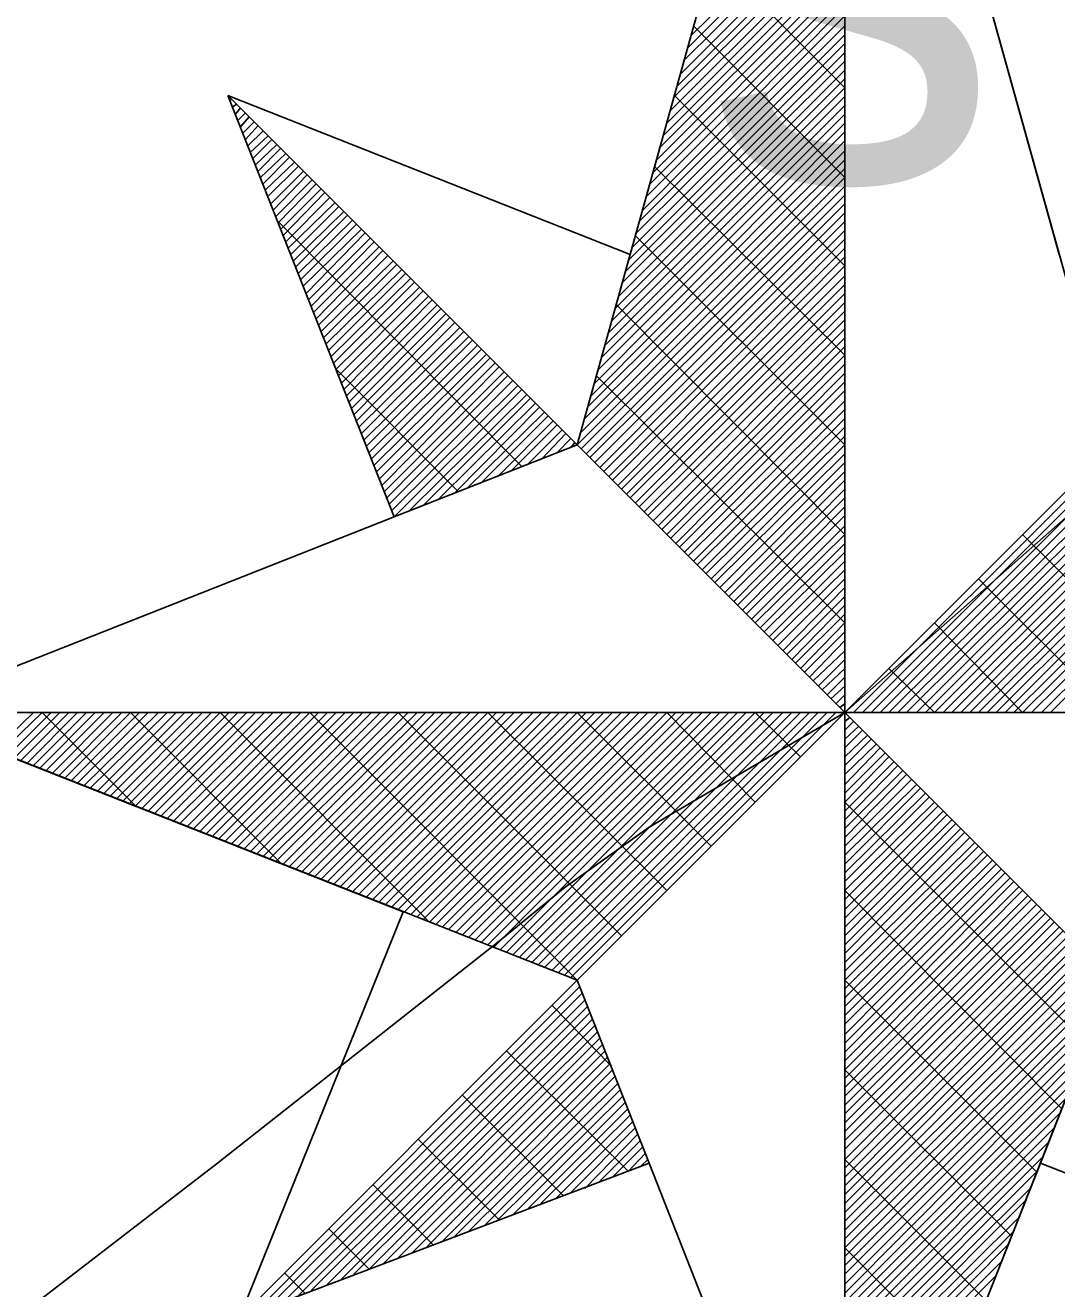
# Model space of a CAD drawing. Extents: x -729889 to -691139, y -995431 to -974354.
# Drawn here: x -725496.65 to -725495.228, y -978445.344 to -978443.602 of the extents above; entities that cross this region are included whole.
import ezdxf

# ---------------------------------------------------------------- set-up
doc = ezdxf.new("R2010")
doc.units = 0
for name, color, linetype in [('Atributy', 7, 'Continuous'), ('Skutečně zaměřené kabelové vedení', 7, 'Continuous'), ('Světelný bod se zemním svítidlem', 7, 'Continuous')]:
    doc.layers.add(name, color=color, linetype=linetype)

# ---------------------------------------------------------------- blocks, each defined once
blk = doc.blocks.new('Světlo')
at = {"layer": 'Světelný bod se zemním svítidlem'}
for p, q in [((-0.3687, 0.3687), (0, 1.6939)), ((0, 1.6939), (-0.3687, 0.3687)), ((-0.2957, 0.6313), (0, 1.6939)), ((0, 1.6939), (0.3687, 0.3687)), ((0, 0), (0, 1.6939)), ((0, 1.6939), (0.2957, 0.6313)), ((0, 1.6939), (0, -1.3043)), ((-0.2174, 0.9148), (0, 1.1322)), ((-0.2122, 0.9322), (0, 1.1443)), ((-0.2226, 0.8974), (0, 1.1183)), ((-0.2261, 0.88), (0, 1.1061)), ((-0.2365, 0.847), (0, 1.0817)), ((-0.2313, 0.8626), (0, 1.0939)), ((-0.24, 0.8296), (0, 1.0696)), ((-0.2504, 0.7948), (0, 1.0452)), ((-0.2452, 0.8122), (0, 1.0574)), ((-0.2557, 0.7774), (0, 1.033)), ((0, 0.8609), (-0.1809, 1.0417)), ((-0.2591, 0.7617), (0, 1.0209)), ((-0.2696, 0.727), (0, 0.9965)), ((-0.2643, 0.7443), (0, 1.0087)), ((-0.2748, 0.7096), (0, 0.9843)), ((-0.2835, 0.6765), (0, 0.96)), ((-0.2783, 0.6922), (0, 0.9722)), ((-0.2887, 0.6591), (0, 0.9461)), ((0, 0.7374), (-0.2087, 0.9461)), ((-0.2922, 0.6417), (0, 0.9339)), ((-0.3026, 0.607), (0, 0.9096)), ((-0.2974, 0.6243), (0, 0.9217)), ((-0.3078, 0.5913), (0, 0.8974)), ((-0.3165, 0.5565), (0, 0.873)), ((-0.3113, 0.5739), (0, 0.8852)), ((-0.3217, 0.5391), (0, 0.8609)), ((-0.3687, 0.3687), (-0.8504, 0.8504)), ((-0.8504, 0.8504), (-0.6209, 0.2696)), ((-0.6209, 0.2696), (-0.8504, 0.8504)), ((-0.8504, 0.8504), (-0.2957, 0.6313)), ((-0.3687, 0.3687), (-0.8504, 0.8504)), ((-0.847, 0.8435), (-0.8452, 0.8452)), ((-0.8435, 0.8348), (-0.8383, 0.8383)), ((-0.3304, 0.5061), (0, 0.8365)), ((-0.327, 0.5217), (0, 0.8487)), ((0, 0.6157), (-0.2348, 0.8504)), ((-0.84, 0.8243), (-0.833, 0.833)), ((-0.8365, 0.8157), (-0.8261, 0.8261)), ((-0.833, 0.807), (-0.8209, 0.8209)), ((-0.3357, 0.4887), (0, 0.8243)), ((-0.8296, 0.7983), (-0.8139, 0.8139)), ((-0.8261, 0.7896), (-0.8087, 0.8087)), ((-0.8226, 0.7809), (-0.8017, 0.8017)), ((-0.3409, 0.4713), (0, 0.8122)), ((-0.8191, 0.7722), (-0.7948, 0.7948)), ((-0.8157, 0.7635), (-0.7896, 0.7896)), ((-0.3496, 0.4365), (0, 0.7878)), ((-0.3443, 0.4539), (0, 0.8)), ((-0.8122, 0.7548), (-0.7826, 0.7826)), ((-0.8087, 0.7461), (-0.7774, 0.7774)), ((-0.8052, 0.7374), (-0.7704, 0.7704)), ((-0.3548, 0.4209), (0, 0.7739)), ((-0.8017, 0.7287), (-0.7652, 0.7652)), ((-0.7983, 0.72), (-0.7583, 0.7583)), ((-0.7948, 0.7113), (-0.753, 0.753)), ((-0.3635, 0.3861), (0, 0.7496)), ((-0.36, 0.4035), (0, 0.7617)), ((0, 0.4922), (-0.2626, 0.753)), ((-0.7913, 0.7009), (-0.7461, 0.7461)), ((-0.7878, 0.6922), (-0.7409, 0.7409)), ((-0.7843, 0.6835), (-0.7339, 0.7339)), ((-0.3687, 0.3687), (0, 0.7374)), ((-0.7809, 0.6748), (-0.7287, 0.7287)), ((-0.7774, 0.6661), (-0.7217, 0.7217)), ((-0.7739, 0.6574), (-0.7165, 0.7165)), ((-0.3635, 0.3635), (0, 0.7252)), ((-0.7704, 0.6487), (-0.7096, 0.7096)), ((-0.767, 0.64), (-0.7026, 0.7026)), ((-0.7635, 0.6313), (-0.6974, 0.6974)), ((-0.3565, 0.3565), (0, 0.713)), ((-0.3513, 0.3513), (0, 0.7009)), ((-0.76, 0.6226), (-0.6904, 0.6904)), ((-0.7565, 0.6139), (-0.6852, 0.6852)), ((-0.3443, 0.3443), (0, 0.6887)), ((-0.4452, 0.3391), (-0.7809, 0.6765)), ((-0.753, 0.6052), (-0.6783, 0.6783)), ((-0.7496, 0.5965), (-0.673, 0.673)), ((-0.7461, 0.5878), (-0.6661, 0.6661)), ((-0.3374, 0.3374), (0, 0.6765)), ((-0.3322, 0.3322), (0, 0.6643)), ((-0.7426, 0.5774), (-0.6609, 0.6609)), ((-0.7391, 0.5687), (-0.6539, 0.6539)), ((-0.7357, 0.56), (-0.6487, 0.6487)), ((-0.3252, 0.3252), (0, 0.6522)), ((0, 0.3687), (-0.2887, 0.6574)), ((-0.7322, 0.5513), (-0.6417, 0.6417)), ((-0.7287, 0.5426), (-0.6365, 0.6365)), ((-0.7252, 0.5339), (-0.6296, 0.6296)), ((-0.2957, 0.6313), (-0.3687, 0.3687)), ((-0.32, 0.32), (0, 0.64)), ((-0.313, 0.313), (0, 0.6278)), ((-0.7217, 0.5252), (-0.6226, 0.6226)), ((-0.7183, 0.5165), (-0.6174, 0.6174)), ((-0.7148, 0.5078), (-0.6104, 0.6104)), ((-0.3078, 0.3078), (0, 0.6157)), ((-0.7113, 0.4991), (-0.6052, 0.6052)), ((-0.7078, 0.4904), (-0.5983, 0.5983)), ((-0.7043, 0.4817), (-0.593, 0.593)), ((-0.3009, 0.3009), (0, 0.6017)), ((-0.7009, 0.473), (-0.5861, 0.5861)), ((-0.6974, 0.4643), (-0.5809, 0.5809)), ((-0.2957, 0.2957), (0, 0.5896)), ((-0.2887, 0.2887), (0, 0.5774)), ((-0.6939, 0.4539), (-0.5739, 0.5739)), ((-0.6904, 0.4452), (-0.5687, 0.5687)), ((-0.687, 0.4365), (-0.5617, 0.5617)), ((0, 0.2452), (-0.3148, 0.5617)), ((-0.2835, 0.2835), (0, 0.5652)), ((-0.6835, 0.4278), (-0.5565, 0.5565)), ((-0.68, 0.4191), (-0.5496, 0.5496)), ((-0.6765, 0.4104), (-0.5443, 0.5443)), ((-0.2765, 0.2765), (0, 0.553)), ((-0.2713, 0.2713), (0, 0.5409)), ((-0.673, 0.4017), (-0.5374, 0.5374)), ((-0.6696, 0.393), (-0.5304, 0.5304)), ((-0.6661, 0.3843), (-0.5252, 0.5252)), ((-0.2643, 0.2643), (0, 0.5287)), ((-0.6626, 0.3757), (-0.5183, 0.5183)), ((-0.6591, 0.367), (-0.513, 0.513)), ((-0.6557, 0.3583), (-0.5061, 0.5061)), ((-0.2574, 0.2574), (0, 0.5165)), ((-0.6522, 0.3496), (-0.5009, 0.5009)), ((-0.6487, 0.3409), (-0.4939, 0.4939)), ((-0.6452, 0.3322), (-0.4887, 0.4887)), ((-0.2522, 0.2522), (0, 0.5043)), ((-0.2452, 0.2452), (0, 0.4922)), ((-0.5322, 0.3043), (-0.7009, 0.473)), ((-0.6417, 0.3217), (-0.4817, 0.4817)), ((-0.6383, 0.313), (-0.4765, 0.4765)), ((-0.24, 0.24), (0, 0.48)), ((-0.6348, 0.3043), (-0.4696, 0.4696)), ((-0.6313, 0.2957), (-0.4643, 0.4643)), ((-0.6278, 0.287), (-0.4574, 0.4574)), ((0, 0.1235), (-0.3426, 0.4643)), ((-0.233, 0.233), (0, 0.4678)), ((-0.2278, 0.2278), (0, 0.4557)), ((-0.6243, 0.2783), (-0.4504, 0.4504)), ((-0.6209, 0.2696), (-0.4452, 0.4452)), ((-0.6, 0.2783), (-0.4383, 0.4383)), ((-0.2209, 0.2209), (0, 0.4435)), ((-0.5809, 0.2852), (-0.433, 0.433)), ((-0.56, 0.2939), (-0.4261, 0.4261)), ((-0.5391, 0.3009), (-0.4209, 0.4209)), ((-0.2157, 0.2157), (0, 0.4296)), ((-0.52, 0.3096), (-0.4139, 0.4139)), ((-0.4991, 0.3183), (-0.4087, 0.4087)), ((-0.4783, 0.3252), (-0.4017, 0.4017)), ((-0.2087, 0.2087), (0, 0.4174)), ((-0.2035, 0.2035), (0, 0.4052)), ((-0.4591, 0.3339), (-0.3965, 0.3965)), ((-0.4383, 0.3409), (-0.3896, 0.3896)), ((-0.4174, 0.3496), (-0.3843, 0.3843)), ((-0.1965, 0.1965), (0, 0.393)), ((-0.6209, 0.2696), (-0.3687, 0.3687)), ((-0.3965, 0.3583), (-0.3774, 0.3774)), ((-0.3774, 0.3652), (-0.3722, 0.3722)), ((-0.3687, 0.3687), (0, 0)), ((0, 0), (-0.3687, 0.3687)), ((-0.1913, 0.1913), (0, 0.3809)), ((-0.1843, 0.1843), (0, 0.3687)), ((0.3687, 0.3687), (0, 0)), ((0.3687, 0.3687), (0, 0)), ((0, 0), (0.3687, 0.3687)), ((-0.1791, 0.1791), (0, 0.3565)), ((0.0122, 0), (0.3774, 0.3652)), ((0.0243, 0), (0.3861, 0.3617)), ((0.0365, 0), (0.3948, 0.3583)), ((0.0487, 0), (0.4035, 0.3548)), ((0.0609, 0), (0.4139, 0.3513)), ((-0.1722, 0.1722), (0, 0.3443)), ((-0.1652, 0.1652), (0, 0.3322)), ((0.073, 0), (0.4226, 0.3478)), ((0.0852, 0), (0.4313, 0.3443)), ((0.0991, 0), (0.44, 0.3409)), ((0.1113, 0), (0.4487, 0.3374)), ((0.1235, 0), (0.4574, 0.3339)), ((-0.16, 0.16), (0, 0.32)), ((0.1357, 0), (0.4661, 0.3304)), ((0.1478, 0), (0.4748, 0.327)), ((0.16, 0), (0.4835, 0.3235)), ((0.1722, 0), (0.4922, 0.32)), ((0.1843, 0), (0.5009, 0.3165)), ((-0.153, 0.153), (0, 0.3078)), ((0.1965, 0), (0.5096, 0.313)), ((0.2087, 0), (0.5183, 0.3096)), ((0.2209, 0), (0.527, 0.3061)), ((0.233, 0), (0.5374, 0.3026)), ((0.2452, 0), (0.5461, 0.2991)), ((-0.1478, 0.1478), (0, 0.2957)), ((-0.1409, 0.1409), (0, 0.2835)), ((0.2574, 0), (0.5548, 0.2957)), ((0.2713, 0), (0.5635, 0.2922)), ((0.2835, 0), (0.5722, 0.2887)), ((-1.3043, 0), (-0.6209, 0.2696)), ((-0.1357, 0.1357), (0, 0.2713)), ((-0.1287, 0.1287), (0, 0.2574)), ((-0.1235, 0.1235), (0, 0.2452)), ((0.4922, 0), (0.2452, 0.2452)), ((-0.1165, 0.1165), (0, 0.233)), ((-0.1113, 0.1113), (0, 0.2209)), ((-0.1043, 0.1043), (0, 0.2087)), ((-0.0991, 0.0991), (0, 0.1965)), ((-0.0922, 0.0922), (0, 0.1843)), ((0.3687, 0), (0.1843, 0.1843)), ((-0.0852, 0.0852), (0, 0.1722)), ((-0.08, 0.08), (0, 0.16)), ((-0.073, 0.073), (0, 0.1478)), ((-0.0678, 0.0678), (0, 0.1357)), ((-0.0609, 0.0609), (0, 0.1235)), ((0.2452, 0), (0.1235, 0.1235)), ((-0.0557, 0.0557), (0, 0.1113)), ((-0.0487, 0.0487), (0, 0.0991)), ((-0.0435, 0.0435), (0, 0.0852)), ((-0.0365, 0.0365), (0, 0.073)), ((-0.0313, 0.0313), (0, 0.0609)), ((0.1235, 0), (0.0609, 0.0609)), ((-0.0243, 0.0243), (0, 0.0487)), ((-0.0191, 0.0191), (0, 0.0365)), ((-0.0122, 0.0122), (0, 0.0243)), ((-1.3043, 0), (-0.3687, -0.3687)), ((0, 0), (-1.3043, 0)), ((-0.6087, -0.2748), (-1.3043, 0)), ((-1.3043, 0), (1.3043, 0)), ((-1.1722, -0.0522), (-1.1183, 0)), ((-1.1635, -0.0557), (-1.1061, 0)), ((-1.153, -0.0591), (-1.0939, 0)), ((-1.1443, -0.0626), (-1.0817, 0)), ((-1.1357, -0.0661), (-1.0696, 0)), ((-1.127, -0.0696), (-1.0574, 0)), ((-1.1183, -0.073), (-1.0452, 0)), ((-1.1096, -0.0765), (-1.033, 0)), ((-0.9774, -0.1287), (-1.1061, 0)), ((-1.1009, -0.08), (-1.0209, 0)), ((-1.0922, -0.0835), (-1.0087, 0)), ((-1.0835, -0.087), (-0.9965, 0)), ((-1.0748, -0.0904), (-0.9843, 0)), ((-1.0661, -0.0939), (-0.9722, 0)), ((-1.0574, -0.0974), (-0.96, 0)), ((-1.0487, -0.1009), (-0.9461, 0)), ((-1.04, -0.1043), (-0.9339, 0)), ((-1.0296, -0.1078), (-0.9217, 0)), ((-1.0209, -0.1113), (-0.9096, 0)), ((-1.0122, -0.1148), (-0.8974, 0)), ((-1.0035, -0.1183), (-0.8852, 0)), ((-0.9948, -0.1217), (-0.873, 0)), ((-0.9861, -0.1252), (-0.8609, 0)), ((-0.7757, -0.2087), (-0.9843, 0)), ((-0.9774, -0.1287), (-0.8487, 0)), ((-0.9687, -0.1322), (-0.8365, 0)), ((-0.96, -0.1357), (-0.8243, 0)), ((-0.9513, -0.1391), (-0.8122, 0)), ((-0.9426, -0.1426), (-0.8, 0)), ((-0.9339, -0.1461), (-0.7878, 0)), ((-0.9252, -0.1496), (-0.7739, 0)), ((-0.9165, -0.153), (-0.7617, 0)), ((-0.9061, -0.1565), (-0.7496, 0)), ((-0.8974, -0.16), (-0.7374, 0)), ((-0.8887, -0.1635), (-0.7252, 0)), ((-0.88, -0.167), (-0.713, 0)), ((-0.8713, -0.1704), (-0.7009, 0)), ((-0.8626, -0.1739), (-0.6887, 0)), ((-0.5722, -0.2887), (-0.8609, 0)), ((-0.8539, -0.1774), (-0.6765, 0)), ((-0.8452, -0.1809), (-0.6643, 0)), ((-0.8365, -0.1843), (-0.6522, 0)), ((-0.8278, -0.1878), (-0.64, 0)), ((-0.8191, -0.1913), (-0.6278, 0)), ((-0.8104, -0.1948), (-0.6157, 0)), ((-0.8017, -0.1983), (-0.6017, 0)), ((-0.793, -0.2017), (-0.5896, 0)), ((-0.7843, -0.2052), (-0.5774, 0)), ((-0.7739, -0.2087), (-0.5652, 0)), ((-0.7652, -0.2122), (-0.553, 0)), ((-0.7565, -0.2157), (-0.5409, 0)), ((-0.7478, -0.2191), (-0.5287, 0)), ((-0.7391, -0.2226), (-0.5165, 0)), ((-0.3687, -0.3687), (-0.7374, 0)), ((-0.7304, -0.2261), (-0.5043, 0)), ((-0.7217, -0.2296), (-0.4922, 0)), ((-0.713, -0.233), (-0.48, 0)), ((-0.7043, -0.2365), (-0.4678, 0)), ((-0.6957, -0.24), (-0.4557, 0)), ((-0.687, -0.2435), (-0.4435, 0)), ((-0.6783, -0.247), (-0.4296, 0)), ((-0.6696, -0.2504), (-0.4174, 0)), ((-0.6591, -0.2539), (-0.4052, 0)), ((-0.6504, -0.2574), (-0.393, 0)), ((-0.6417, -0.2609), (-0.3809, 0)), ((-0.633, -0.2643), (-0.3687, 0)), ((-0.6243, -0.2678), (-0.3565, 0)), ((-0.6157, -0.2713), (-0.3443, 0)), ((-0.3078, -0.3078), (-0.6157, 0)), ((-0.607, -0.2748), (-0.3322, 0)), ((-0.5983, -0.2783), (-0.32, 0)), ((-0.5896, -0.2817), (-0.3078, 0)), ((-0.5809, -0.2852), (-0.2957, 0)), ((-0.5722, -0.2887), (-0.2835, 0)), ((-0.5635, -0.2922), (-0.2713, 0)), ((-0.5548, -0.2957), (-0.2574, 0)), ((-0.5461, -0.2991), (-0.2452, 0)), ((-0.5357, -0.3026), (-0.233, 0)), ((-0.527, -0.3061), (-0.2209, 0)), ((-0.5183, -0.3096), (-0.2087, 0)), ((-0.5096, -0.313), (-0.1965, 0)), ((-0.5009, -0.3165), (-0.1843, 0)), ((-0.4922, -0.32), (-0.1722, 0)), ((-0.2452, -0.2452), (-0.4922, 0)), ((-0.4835, -0.3235), (-0.16, 0)), ((-0.4748, -0.327), (-0.1478, 0)), ((-0.4661, -0.3304), (-0.1357, 0)), ((-0.4574, -0.3339), (-0.1235, 0)), ((-0.4487, -0.3374), (-0.1113, 0)), ((-0.44, -0.3409), (-0.0991, 0)), ((-0.4313, -0.3443), (-0.0852, 0)), ((-0.4226, -0.3478), (-0.073, 0)), ((-0.4139, -0.3513), (-0.0609, 0)), ((-0.4035, -0.3548), (-0.0487, 0)), ((-0.3948, -0.3583), (-0.0365, 0)), ((-0.3861, -0.3617), (-0.0243, 0)), ((-0.3774, -0.3652), (-0.0122, 0)), ((-0.3687, -0.3687), (0, 0)), ((0, 0), (-0.3687, -0.3687)), ((0, 0), (-0.3687, -0.3687)), ((-0.1843, -0.1843), (-0.3687, 0)), ((-0.1235, -0.1235), (-0.2452, 0)), ((-0.0609, -0.0609), (-0.1235, 0)), ((-0.007, 0.007), (0, 0.0122)), ((0, 0), (0, -1.3043)), ((0.3687, -0.3687), (0, 0)), ((0, 0), (1.3043, 0)), ((0.3687, -0.3687), (0, 0)), ((0.3687, -0.3687), (0, 0)), ((0, -0.0122), (0.007, -0.007)), ((0, -0.0243), (0.0122, -0.0122)), ((0, -0.0365), (0.0191, -0.0191)), ((0, -0.0487), (0.0243, -0.0243)), ((0, -0.0609), (0.0313, -0.0313)), ((0, -0.073), (0.0365, -0.0365)), ((0, -0.0852), (0.0435, -0.0435)), ((0, -0.0991), (0.0487, -0.0487)), ((0, -0.1113), (0.0557, -0.0557)), ((0, -0.1235), (0.0609, -0.0609)), ((0, -0.1357), (0.0678, -0.0678)), ((0, -0.1478), (0.073, -0.073)), ((0, -0.16), (0.08, -0.08)), ((0, -0.1722), (0.0852, -0.0852)), ((0, -0.1843), (0.0922, -0.0922)), ((0, -0.1965), (0.0991, -0.0991)), ((0, -0.2087), (0.1043, -0.1043)), ((0, -0.2209), (0.1113, -0.1113)), ((0, -0.233), (0.1165, -0.1165)), ((0, -0.2452), (0.1235, -0.1235)), ((0.3339, -0.4574), (0, -0.1235)), ((0, -0.2574), (0.1287, -0.1287)), ((0, -0.2713), (0.1357, -0.1357)), ((0, -0.2835), (0.1409, -0.1409)), ((0, -0.2957), (0.1478, -0.1478)), ((0, -0.3078), (0.153, -0.153)), ((0, -0.32), (0.16, -0.16)), ((0, -0.3322), (0.1652, -0.1652)), ((0, -0.3443), (0.1722, -0.1722)), ((0, -0.3565), (0.1791, -0.1791)), ((0, -0.3687), (0.1843, -0.1843)), ((0, -0.3809), (0.1913, -0.1913)), ((0, -0.393), (0.1965, -0.1965)), ((0, -0.4052), (0.2035, -0.2035)), ((0, -0.4174), (0.2087, -0.2087)), ((0, -0.4296), (0.2157, -0.2157)), ((0, -0.4435), (0.2209, -0.2209)), ((0, -0.4557), (0.2278, -0.2278)), ((0, -0.4678), (0.233, -0.233)), ((0, -0.48), (0.24, -0.24)), ((0, -0.4922), (0.2452, -0.2452)), ((0.2991, -0.5461), (0, -0.2452)), ((0, -0.5043), (0.2522, -0.2522)), ((0, -0.5165), (0.2574, -0.2574)), ((-0.8348, -0.8348), (-0.6087, -0.2748)), ((0, -0.5287), (0.2643, -0.2643)), ((0, -0.5409), (0.2713, -0.2713)), ((0, -0.553), (0.2765, -0.2765)), ((0, -0.5652), (0.2835, -0.2835)), ((0, -0.5774), (0.2887, -0.2887)), ((0, -0.5896), (0.2957, -0.2957)), ((0, -0.6017), (0.3009, -0.3009)), ((0, -0.6157), (0.3078, -0.3078)), ((0, -0.6278), (0.313, -0.313)), ((0, -0.64), (0.32, -0.32)), ((0, -0.6522), (0.3252, -0.3252)), ((0, -0.6643), (0.3322, -0.3322)), ((0, -0.6765), (0.3374, -0.3374)), ((0, -0.6887), (0.3443, -0.3443)), ((0, -0.7009), (0.3513, -0.3513)), ((0, -0.713), (0.3565, -0.3565)), ((0, -0.7252), (0.3635, -0.3635)), ((-0.3687, -0.3687), (-0.8348, -0.8348)), ((-0.3687, -0.3687), (-0.8348, -0.8348)), ((-0.8348, -0.8348), (-0.3687, -0.3687)), ((-0.8139, -0.8278), (-0.3652, -0.3774)), ((-0.2696, -0.6209), (-0.3687, -0.3687)), ((0, -1.3043), (0.3687, -0.3687)), ((0, -1.3043), (0.3687, -0.3687)), ((0, -0.7374), (0.3687, -0.3687)), ((0.2643, -0.633), (0, -0.3687)), ((0.3687, -0.3687), (0.2696, -0.6209)), ((-0.7948, -0.8191), (-0.3617, -0.3861)), ((-0.7739, -0.8122), (-0.3583, -0.3965)), ((0, -0.7496), (0.3617, -0.3896)), ((-0.7548, -0.8052), (-0.3548, -0.4052)), ((-0.7357, -0.7965), (-0.3513, -0.4139)), ((-0.3235, -0.4852), (-0.4035, -0.4035)), ((0, -0.7617), (0.353, -0.4087)), ((-0.7148, -0.7896), (-0.3478, -0.4226)), ((-0.6957, -0.7826), (-0.3443, -0.4313)), ((0, -0.7739), (0.3443, -0.4296)), ((-0.6765, -0.7739), (-0.3409, -0.44)), ((-0.6557, -0.767), (-0.3374, -0.4487)), ((0, -0.7878), (0.3374, -0.4504)), ((-0.6365, -0.76), (-0.3339, -0.4574)), ((-0.6157, -0.7513), (-0.3304, -0.4661)), ((-0.2991, -0.6313), (-0.4661, -0.4661)), ((0, -0.8), (0.3287, -0.4696)), ((-0.5965, -0.7443), (-0.327, -0.4748)), ((-0.5774, -0.7374), (-0.3235, -0.4835)), ((-0.5565, -0.7304), (-0.32, -0.4922)), ((-0.5374, -0.7217), (-0.3165, -0.5009)), ((0, -0.8122), (0.3217, -0.4904)), ((0.2296, -0.7217), (0, -0.4922)), ((-0.5183, -0.7148), (-0.313, -0.5113)), ((-0.4974, -0.7078), (-0.3096, -0.52)), ((0, -0.8243), (0.313, -0.5113)), ((-0.3878, -0.6661), (-0.527, -0.527)), ((-0.4783, -0.6991), (-0.3061, -0.5287)), ((-0.4574, -0.6922), (-0.3026, -0.5374)), ((0, -0.8365), (0.3043, -0.5322)), ((-0.4383, -0.6852), (-0.2991, -0.5461)), ((-0.4191, -0.6765), (-0.2957, -0.5548)), ((0, -0.8487), (0.2974, -0.5513)), ((-0.3983, -0.6696), (-0.2922, -0.5635)), ((-0.3791, -0.6626), (-0.2887, -0.5722)), ((0, -0.8609), (0.2887, -0.5722)), ((-0.4765, -0.6991), (-0.5878, -0.5878)), ((-0.3583, -0.6557), (-0.2852, -0.5809)), ((-0.3391, -0.647), (-0.2817, -0.5896)), ((-0.32, -0.64), (-0.2783, -0.5983)), ((-0.2991, -0.633), (-0.2748, -0.607)), ((0, -0.873), (0.28, -0.593)), ((-0.2696, -0.6209), (-0.8348, -0.8348)), ((-0.28, -0.6243), (-0.2713, -0.6157)), ((0, -1.3043), (-0.2696, -0.6209)), ((0, -0.8852), (0.273, -0.6122)), ((0.1948, -0.8104), (0, -0.6157)), ((0.2696, -0.6209), (0, -1.3043)), ((0.8504, -0.8504), (0.2696, -0.6209)), ((0, -0.8974), (0.2643, -0.633)), ((-0.567, -0.7339), (-0.6504, -0.6504)), ((0, -0.9096), (0.2574, -0.6539)), ((0, -0.9217), (0.2487, -0.673)), ((0, -0.9339), (0.2417, -0.6939)), ((-0.6557, -0.767), (-0.7113, -0.7113)), ((0, -0.9461), (0.233, -0.7148)), ((0, -0.96), (0.2243, -0.7339)), ((0.16, -0.8974), (0, -0.7374)), ((0, -0.9722), (0.2174, -0.7548)), ((-0.7443, -0.8), (-0.7722, -0.7722)), ((0, -0.9843), (0.2087, -0.7757))]:
    blk.add_line(p, q, dxfattribs=at)
blk.add_text('s', height=0.6087, dxfattribs=at).set_placement((-0.1939, 0.7324))

msp = doc.modelspace()

# ---------------------------------------------------------------- linework, layer by layer
at = {"layer": 'Skutečně zaměřené kabelové vedení'}
for points in [[(-725484.8878, -978436.8319), (-725485.3305, -978437.1717), (-725485.8101, -978437.519), (-725486.2069, -978437.8001), (-725487.0007, -978438.3789), (-725487.6621, -978438.8915), (-725488.1582, -978439.2388), (-725488.7866, -978439.6853), (-725489.9856, -978440.5162), (-725490.7793, -978441.0702), (-725491.4656, -978441.5415), (-725492.0526, -978441.9549), (-725492.6645, -978442.3766), (-725493.1606, -978442.7321), (-725493.4417, -978442.914), (-725493.9047, -978443.2447), (-725494.1031, -978443.3688), (-725494.2272, -978443.4762), (-725494.9961, -978444.0881), (-725495.52, -978444.55)], [(-725495.52, -978444.55), (-725495.7899, -978444.7082), (-725495.9056, -978444.7909), (-725495.9966, -978444.8653), (-725496.3852, -978445.1712), (-725496.7076, -978445.4193), (-725497.1376, -978445.7583), (-725497.7577, -978446.213), (-725498.0471, -978446.428), (-725498.4936, -978446.7587), (-725498.9152, -978447.0812), (-725499.1468, -978447.2466), (-725499.5106, -978447.5111), (-725499.81, -978447.82)]]:
    msp.add_lwpolyline(points, dxfattribs=at)

# ---------------------------------------------------------------- block references
at = {"layer": 'Světelný bod se zemním svítidlem', "xscale": 1.0005800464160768, "yscale": 1.0005800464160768}
msp.add_blockref('Světlo', (-725495.52, -978444.55), dxfattribs=at)

# ---------------------------------------------------------------- texts
at = {"layer": 'Atributy'}
msp.add_text('A-0199', height=2, dxfattribs=at).set_placement((-725495.52, -978446.5576))

doc.saveas('drawing.dxf')
